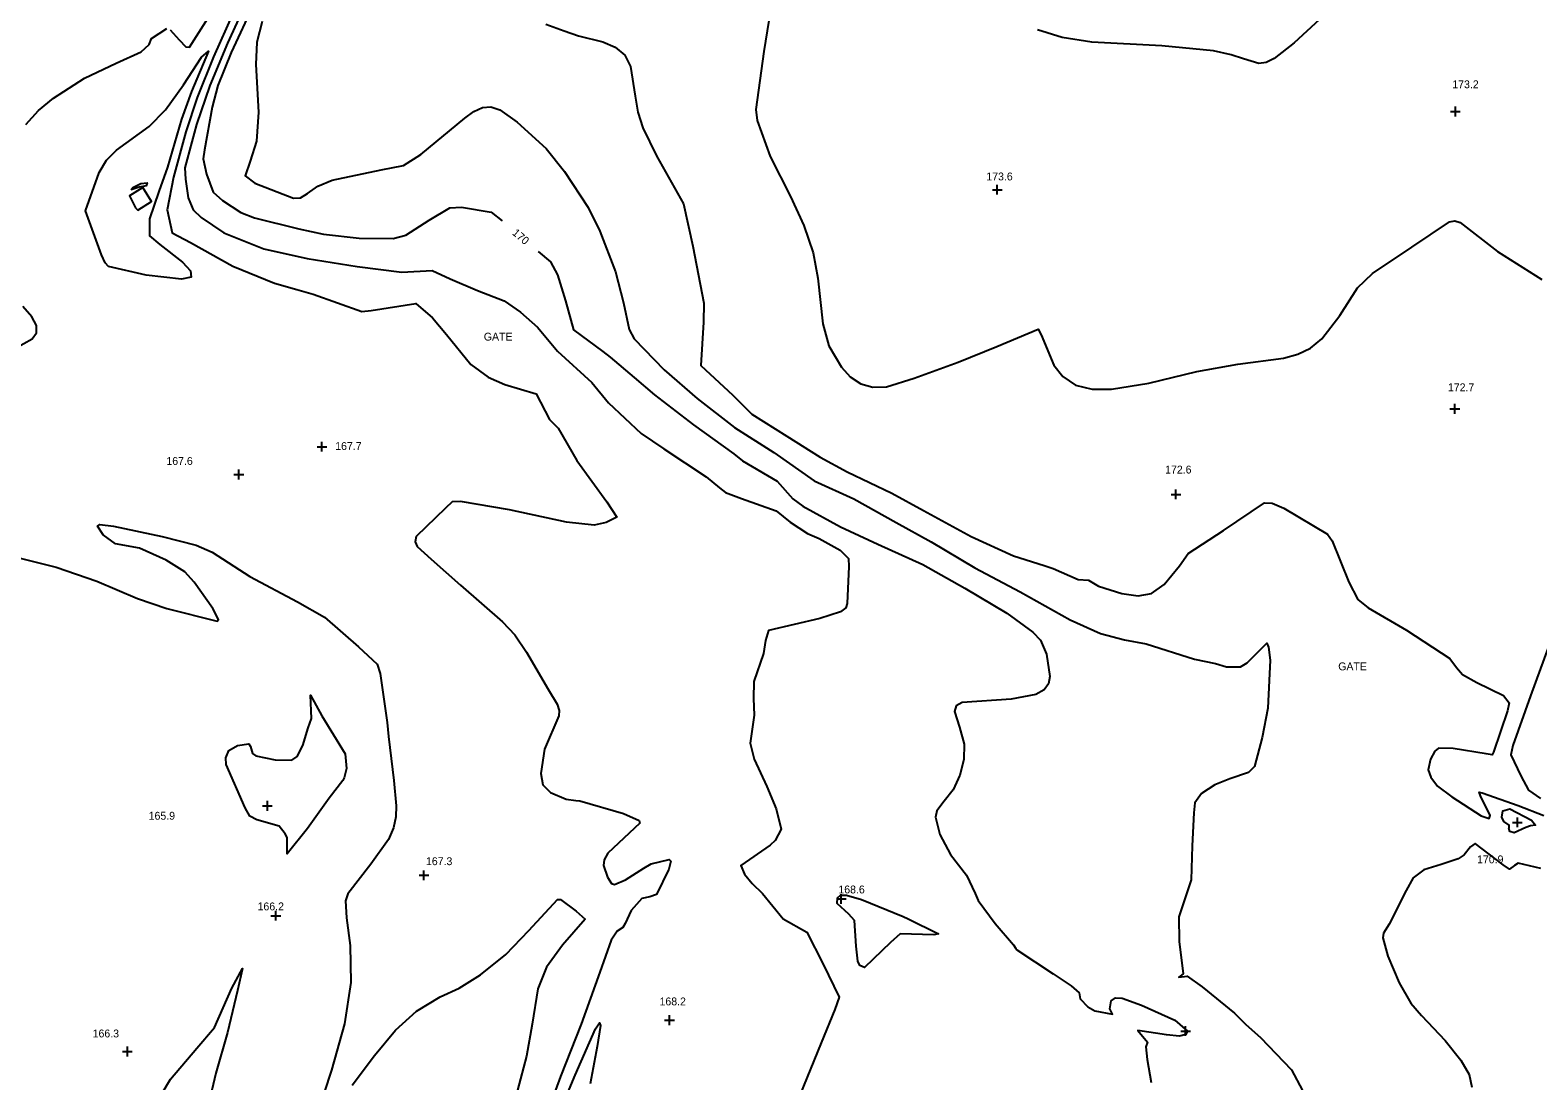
# Model space of a CAD drawing. Extents: x 1467615 to 2003689, y 770235 to 1108726.
# Drawn here: x 1996088.1 to 1996471.1, y 776454.3 to 776721.2 of the extents above; entities that cross this region are included whole.
import ezdxf

# ---------------------------------------------------------------- set-up
doc = ezdxf.new("R2010")
doc.units = 0
for name, color, linetype in [('RD_DTM_Major1', 7, 'Continuous'), ('RD_DTM_Major1_Lbl', 7, 'Continuous'), ('RD_DTM_Minor1', 7, 'Continuous'), ('RD_DTM_Spot_Elev', 7, 'Continuous'), ('RD_TX_Misc1', 7, 'Continuous')]:
    doc.layers.add(name, color=color, linetype=linetype)

msp = doc.modelspace()

# ---------------------------------------------------------------- linework, layer by layer
at = {"layer": 'RD_DTM_Major1'}
for points in [[(1996145.08, 776728.02), (1996139.23, 776715.48), (1996135.81, 776707.16), (1996134.38, 776701.62), (1996132.43, 776690.8), (1996132.12, 776688.54), (1996132.97, 776684.61), (1996134.66, 776680.04), (1996136.97, 776677.95), (1996141.68, 776674.87), (1996145.1, 776673.53), (1996156.37, 776670.75), (1996162.67, 776669.37), (1996171.74, 776668.35), (1996180.37, 776668.29), (1996183.52, 776669.07), (1996189.48, 776672.94), (1996194.71, 776676.03), (1996197.73, 776676.2), (1996205.22, 776674.99), (1996208.01, 776672.71)], [(1996217.19, 776664.98), (1996220.32, 776662.32), (1996222.04, 776659.06), (1996224.11, 776652.45), (1996226.18, 776645.03), (1996233.6, 776639.52)], [(1996233.6, 776639.52), (1996235.44, 776638.15), (1996241.52, 776632.97), (1996246.72, 776628.52), (1996256.62, 776620.94), (1996266.86, 776613.6), (1996269.09, 776611.79), (1996277.84, 776606.63), (1996281.87, 776602.13), (1996284.38, 776600.24), (1996293.98, 776595.01), (1996303.43, 776590.62), (1996314.9, 776585.47), (1996325.51, 776579.45), (1996336.16, 776573.07), (1996342.82, 776568.23), (1996344.73, 776566.21), (1996346.29, 776562.7), (1996347.08, 776557.01), (1996346.75, 776555.15), (1996345.65, 776553.59), (1996343.55, 776552.45), (1996337.31, 776551.25), (1996324.84, 776550.43), (1996323.35, 776549.58), (1996322.95, 776548.14), (1996324.15, 776544.1), (1996325.4, 776539.82), (1996325.32, 776535.88), (1996324.28, 776531.94), (1996322.55, 776528.18), (1996320.3, 776525.31), (1996318.4, 776522.83), (1996318.1, 776521.22), (1996319.22, 776516.85), (1996321.92, 776511.77), (1996325.95, 776506.54), (1996328.14, 776501.88), (1996328.91, 776500.09), (1996333.21, 776494.28), (1996337.86, 776488.87), (1996338.48, 776487.9), (1996338.72, 776487.57), (1996348, 776481.5), (1996352.57, 776478.42), (1996354.61, 776476.61), (1996354.81, 776475.08), (1996356.77, 776473.09), (1996358.51, 776472.02), (1996363.01, 776471.21), (1996362.4, 776472.56), (1996362.73, 776474.6), (1996363.77, 776475.4), (1996365.49, 776475.32), (1996370.44, 776473.49), (1996378.84, 776469.65), (1996382.05, 776466.86), (1996381.7, 776466.04), (1996380.03, 776465.6), (1996376.79, 776465.98), (1996369.47, 776467.08), (1996371.89, 776464.09), (1996371.5, 776462.93), (1996371.85, 776459.69), (1996372.82, 776453.85)]]:
    msp.add_lwpolyline(points, dxfattribs=at)
at = {"layer": 'RD_DTM_Minor1'}
for points in [[(1996143.05, 776728.21), (1996138.27, 776717.9), (1996133.81, 776707.12), (1996130.36, 776697.24), (1996127.47, 776686.21), (1996127.63, 776683.34), (1996128.3, 776678.6), (1996129.54, 776675.55), (1996131.56, 776673.62), (1996137.32, 776669.67), (1996147.47, 776665.67), (1996158.53, 776663.18), (1996171.22, 776661.17), (1996182.58, 776659.74), (1996190.28, 776660.15), (1996194.82, 776658.04), (1996201.77, 776655.05), (1996208.56, 776652.45), (1996212.7, 776649.59), (1996217.01, 776645.71), (1996222.05, 776639.67), (1996230.78, 776631.67), (1996235.05, 776626.51), (1996243.32, 776618.75), (1996249.05, 776614.82), (1996259.87, 776607.68), (1996263.22, 776604.89), (1996264.75, 776603.72), (1996268.85, 776602.25), (1996277.58, 776599.11), (1996281.18, 776596.17), (1996285.58, 776593.29), (1996288.55, 776592.06), (1996293.91, 776589.09), (1996295.96, 776586.96), (1996296.05, 776584.97), (1996295.67, 776575.52), (1996295.29, 776574.45), (1996293.99, 776573.43), (1996288.73, 776571.69), (1996275.7, 776568.68), (1996274.94, 776566.14), (1996274.43, 776562.81), (1996271.92, 776555.72), (1996271.87, 776551.42), (1996272, 776547.19), (1996271.02, 776540.1), (1996272.02, 776536), (1996275.24, 776529.04), (1996277.58, 776523.39), (1996278.87, 776518.24), (1996277.4, 776515.37), (1996276.09, 776514.17), (1996268.64, 776508.98), (1996269.54, 776506.81), (1996271.5, 776504.38), (1996274.13, 776501.85), (1996279.37, 776495.47), (1996285.42, 776492.02), (1996289.56, 776483.9), (1996293.64, 776475.56), (1996292.48, 776472.38), (1996289.03, 776463.9), (1996283.64, 776450.62)], [(1996418.85, 776726.9), (1996409.14, 776717.99), (1996404.07, 776714.03), (1996402.06, 776713.01), (1996400.24, 776712.7), (1996396.27, 776713.88), (1996393.19, 776714.92), (1996388.73, 776715.91), (1996375.59, 776717.17), (1996357.76, 776718.17), (1996350.27, 776719.3), (1996344.01, 776721.24)], [(1996139.71, 776725.58), (1996134.75, 776714.44), (1996130.58, 776704.11), (1996127.72, 776695.38), (1996124.59, 776683.88), (1996122.94, 776675.55), (1996124.24, 776669.66), (1996128.87, 776667.26), (1996139.65, 776661.21), (1996150.2, 776656.95), (1996155.88, 776655.28), (1996160.03, 776654.11), (1996172.39, 776649.75), (1996174.75, 776649.96), (1996186.12, 776651.75), (1996190.33, 776648.14), (1996193.86, 776643.86), (1996200.09, 776636.23), (1996204.47, 776633), (1996208.71, 776631.21), (1996216.69, 776628.83), (1996220.09, 776622.31), (1996222.22, 776620.1), (1996226.97, 776611.9), (1996234.62, 776601.37), (1996237.13, 776597.49), (1996234.43, 776596.08), (1996231.36, 776595.41), (1996224.4, 776596.21), (1996209.87, 776599.35), (1996197.42, 776601.43), (1996195.34, 776601.4), (1996193.65, 776599.79), (1996186.18, 776592.53), (1996185.96, 776591.19), (1996186.47, 776590.03), (1996190.01, 776586.81), (1996197.46, 776580.19), (1996208.07, 776570.84), (1996211.24, 776567.55), (1996214.22, 776563.2), (1996219.79, 776553.61), (1996221.97, 776549.94), (1996222.47, 776548.37), (1996222.39, 776547.02), (1996218.82, 776538.57), (1996217.88, 776532.32), (1996218.35, 776529.47), (1996220.29, 776527.5), (1996224.29, 776525.85), (1996226.76, 776525.46), (1996227.73, 776525.45), (1996238.84, 776522.16), (1996242.85, 776520.45), (1996242.95, 776519.76), (1996234.88, 776512.09), (1996233.9, 776510.42), (1996233.77, 776509.01), (1996234.79, 776505.99), (1996235.76, 776504.37), (1996236.59, 776504.17), (1996239.38, 776505.36), (1996244.04, 776508.34), (1996245.9, 776509.42), (1996250.43, 776510.48), (1996250.86, 776510.11), (1996250.36, 776508.06), (1996247.19, 776501.65), (1996245.57, 776501.05), (1996243.53, 776500.56), (1996240.8, 776497.57), (1996239.24, 776494.23), (1996238.71, 776493.23), (1996237.23, 776492.31), (1996235.69, 776490.04), (1996232.85, 776481.86), (1996228.08, 776468.7), (1996222.81, 776455.38), (1996218.66, 776444.03)], [(1996123.67, 776721.25), (1996126.03, 776718.74), (1996127.65, 776716.93), (1996128.63, 776716.9), (1996134.54, 776726.18)], [(1996147.04, 776723.35), (1996145.72, 776718.18), (1996145.43, 776712.45), (1996146.18, 776700.35), (1996145.64, 776693), (1996144.04, 776687.94), (1996142.78, 776684.21), (1996145.18, 776682.36), (1996155.07, 776678.5), (1996156.79, 776678.58), (1996158.59, 776679.71), (1996161.17, 776681.59), (1996164.84, 776683.11), (1996177.27, 776685.71), (1996183, 776686.83), (1996187.41, 776689.57), (1996198.56, 776698.84), (1996200.83, 776700.51), (1996202.99, 776701.52), (1996205.14, 776701.69), (1996207.4, 776700.94), (1996211.8, 776697.81), (1996219.24, 776691.11), (1996223.82, 776685.31), (1996229.87, 776676.18), (1996232.86, 776670.13), (1996236.82, 776659.78), (1996238.84, 776651.92), (1996240.29, 776645.13), (1996241.59, 776642.81), (1996249.15, 776634.86), (1996257.56, 776627.62), (1996267.05, 776620.23), (1996277.03, 776613.91), (1996287.24, 776606.69), (1996297.31, 776602.17), (1996308.06, 776596.1), (1996316.95, 776591.22), (1996328.09, 776584.56), (1996339.58, 776578.48), (1996352.27, 776571.41), (1996360, 776567.93), (1996366.08, 776566.31), (1996371.56, 776565.26), (1996383.86, 776561.42), (1996389.22, 776560.32), (1996392.01, 776559.44), (1996395.53, 776559.48), (1996397.27, 776560.5), (1996402.22, 776565.43), (1996402.67, 776564.47), (1996403.06, 776561.13), (1996402.84, 776556.02), (1996402.49, 776548.93), (1996401.07, 776541.48), (1996399.12, 776534.11), (1996397.57, 776532.59), (1996392.85, 776531.01), (1996388.99, 776529.46), (1996385.64, 776527.25), (1996383.91, 776524.93), (1996383.67, 776522.32), (1996383.31, 776513.97), (1996383.05, 776505.35), (1996379.88, 776495.92), (1996379.93, 776489.67), (1996380.95, 776481.45), (1996379.86, 776480.62), (1996382, 776480.91), (1996385.78, 776478.19), (1996394.05, 776471.51), (1996396.93, 776468.55), (1996400.64, 776465.29), (1996408.5, 776457.1), (1996411.28, 776451.83)], [(1996219.15, 776722.72), (1996223.8, 776721.04), (1996227.43, 776719.77), (1996233.58, 776718.24), (1996236.72, 776716.91), (1996239.19, 776714.87), (1996240.63, 776711.98), (1996241.81, 776704.45), (1996242.49, 776700.35), (1996243.73, 776696.35), (1996247.24, 776689.24), (1996254.08, 776677.11), (1996256.44, 776666.29), (1996259.23, 776651.87), (1996259.18, 776647.03), (1996258.51, 776636.02), (1996266.62, 776628.5), (1996271.4, 776623.67), (1996280.29, 776618.02), (1996288.75, 776612.68), (1996295.61, 776609), (1996306.96, 776603.59), (1996315.01, 776599.19), (1996327.18, 776592.59), (1996337.9, 776587.67), (1996345.7, 776585.16), (1996347.97, 776584.45), (1996354.28, 776581.66), (1996356.96, 776581.43), (1996359.52, 776579.93), (1996365.43, 776578.09), (1996369.54, 776577.52), (1996372.97, 776578.11), (1996376.19, 776580.36), (1996380.02, 776585.07), (1996382.28, 776588.24), (1996391.21, 776594.05), (1996401.6, 776601.12), (1996403.61, 776601.05), (1996406.51, 776599.78), (1996417.63, 776593.14), (1996418.85, 776591.49), (1996423.08, 776580.97), (1996425.32, 776576.59), (1996428, 776574.4), (1996437.67, 776568.74), (1996448.68, 776561.56), (1996450.43, 776559.29), (1996451.97, 776557.53), (1996455.59, 776555.47), (1996462.3, 776552.19), (1996463.79, 776550.32), (1996463.36, 776548.29), (1996459.82, 776537.81), (1996459.47, 776537.13), (1996457.98, 776537.32), (1996449.53, 776538.7), (1996445.86, 776538.82), (1996444.93, 776538.03), (1996443.83, 776535.98), (1996443.23, 776533.26), (1996443.85, 776531.42), (1996445.6, 776529.11), (1996449.19, 776526.43), (1996456.64, 776521.61), (1996458.68, 776520.91), (1996458.98, 776521.69), (1996456.5, 776526.69), (1996456.15, 776527.57), (1996456.9, 776527.47), (1996466.03, 776524.26), (1996472.56, 776521.7)], [(1996275.79, 776723.68), (1996274.47, 776715.78), (1996272.47, 776701), (1996272.8, 776698.23), (1996276.13, 776689.07), (1996281.29, 776678.91), (1996284.65, 776671.57), (1996287, 776664.59), (1996288.24, 776658.19), (1996289.44, 776646.61), (1996291.02, 776640.99), (1996294.18, 776635.54), (1996296.43, 776633.16), (1996299.11, 776631.38), (1996302.19, 776630.47), (1996305.61, 776630.59), (1996312.67, 776632.78), (1996323.85, 776636.81), (1996333.62, 776640.84), (1996344.12, 776645.24), (1996344.91, 776643.75), (1996348.12, 776636.12), (1996350.38, 776633.17), (1996353.61, 776630.99), (1996357.89, 776630.01), (1996362.79, 776630.03), (1996372.28, 776631.55), (1996384.42, 776634.46), (1996394.87, 776636.36), (1996406.47, 776637.89), (1996410.07, 776638.85), (1996413.35, 776640.44), (1996416.23, 776642.8), (1996420.76, 776648.69), (1996425.23, 776655.71), (1996429.08, 776659.36), (1996439.08, 776666.07), (1996448.64, 776672.47), (1996450.02, 776672.75), (1996451.33, 776672.29), (1996460.85, 776665), (1996472.04, 776657.84)], [(1996087.08, 776697.24), (1996090.26, 776700.75), (1996094.09, 776703.95), (1996101.92, 776708.99), (1996109.95, 776712.8), (1996116.33, 776715.71), (1996118.38, 776717.52), (1996118.99, 776719.05), (1996122.88, 776721.62)], [(1996106.25, 776664.13), (1996102.22, 776675.31), (1996105.7, 776685.04), (1996107.5, 776688.18), (1996110.1, 776690.74), (1996118.35, 776696.75), (1996122.49, 776700.99), (1996127.09, 776707.28), (1996131.68, 776714.34), (1996133.41, 776715.89), (1996129.1, 776705.62), (1996126.61, 776698.59), (1996123.03, 776686.37), (1996120.81, 776680.22), (1996118.43, 776673.24), (1996118.45, 776668.94), (1996121.1, 776666.74), (1996126.8, 776662.25), (1996128.87, 776660.03), (1996129.03, 776658.47), (1996126.62, 776657.94), (1996117.61, 776658.94), (1996108.05, 776661.13), (1996107.2, 776662.05), (1996106.25, 776664.13)], [(1996114.92, 776676.07), (1996115.5, 776675.43), (1996118.97, 776677.62), (1996116.79, 776681.22), (1996113.38, 776679.13), (1996114.92, 776676.07)], [(1996113.76, 776680.62), (1996114.2, 776681.24), (1996116.25, 776682.27), (1996117.87, 776682.39), (1996117.61, 776681.68), (1996115.84, 776681.29), (1996113.76, 776680.62)], [(1996084.4, 776640.37), (1996088.62, 776642.77), (1996089.76, 776644.29), (1996089.76, 776646.15), (1996088.57, 776648.37), (1996086.25, 776650.95)], [(1996083.94, 776587.5), (1996094.73, 776584.76), (1996105.04, 776581.2), (1996115.45, 776576.83), (1996122.85, 776574.26), (1996135.61, 776571.09), (1996135.95, 776571.46), (1996134.51, 776574.3), (1996129.81, 776581), (1996127.4, 776583.6), (1996122.65, 776586.52), (1996115.88, 776589.56), (1996109.8, 776590.73), (1996106.67, 776592.99), (1996105.21, 776595.19), (1996105.85, 776595.59), (1996109.29, 776595.18), (1996121.65, 776592.55), (1996130.32, 776590.33), (1996134.37, 776588.57), (1996143.97, 776582.38), (1996156.06, 776575.93), (1996162.91, 776572.1), (1996171.58, 776564.54), (1996176.24, 776560.12), (1996177.04, 776557.73), (1996178.83, 776545.28), (1996179.14, 776541.72), (1996180.5, 776530.6), (1996181.12, 776524.16), (1996181.04, 776521.31), (1996180.45, 776518.52), (1996179.17, 776515.61), (1996174.65, 776509.34), (1996168.84, 776501.75), (1996168.26, 776499.97), (1996168.5, 776495.7), (1996169.46, 776488.68), (1996169.62, 776479.25), (1996168, 776468.75), (1996164.72, 776457.03), (1996162.81, 776451.28)], [(1996473.93, 776565), (1996469.17, 776552.05), (1996464.68, 776539.48), (1996464.21, 776537.08), (1996466.71, 776531.79), (1996468.72, 776528.14), (1996471.71, 776526.04)], [(1996167.56, 776530.6), (1996164.13, 776526.09), (1996158.58, 776518.37), (1996153.42, 776511.94), (1996153.39, 776516.12), (1996152.95, 776517), (1996151.42, 776518.97), (1996145.72, 776520.58), (1996143.96, 776521.49), (1996142.76, 776523.64), (1996137.97, 776534.61), (1996137.86, 776536.35), (1996138.63, 776538.2), (1996140.8, 776539.46), (1996143.66, 776539.93), (1996144.1, 776539.18), (1996144.59, 776537.4), (1996145.45, 776536.85), (1996150.35, 776535.86), (1996154.57, 776535.73), (1996155.98, 776536.68), (1996157.42, 776539.45), (1996158.76, 776543.92), (1996159.6, 776546.33), (1996159.38, 776552.23), (1996162.22, 776547.04), (1996168.15, 776537.34), (1996168.51, 776533.61), (1996167.93, 776531.27), (1996167.56, 776530.6)], [(1996463.75, 776518.55), (1996463.82, 776519.26), (1996462.44, 776520.17), (1996461.94, 776521.3), (1996462.18, 776522.89), (1996463.91, 776523.38), (1996469.49, 776520.48), (1996470.47, 776519.24), (1996469.21, 776519.05), (1996468.02, 776518.61), (1996465.09, 776517.32), (1996463.92, 776517.62), (1996463.67, 776518.43), (1996463.75, 776518.55)], [(1996471.84, 776508.22), (1996466.09, 776509.6), (1996465.13, 776509.01), (1996463.9, 776508.02), (1996462.22, 776509.17), (1996455.18, 776514.55), (1996453.99, 776513.69), (1996452.31, 776511.7), (1996450.86, 776510.71), (1996446.51, 776509.24), (1996442.1, 776507.88), (1996439.42, 776505.86), (1996437.6, 776502.61), (1996433.31, 776494.09), (1996431.84, 776491.8), (1996431.66, 776490.57), (1996432.93, 776485.93), (1996435.87, 776479.18), (1996438.81, 776473.99), (1996441.53, 776470.85), (1996447.52, 776464.52), (1996451.52, 776459.54), (1996453.6, 776455.85), (1996454.27, 776452.71)], [(1996311.1, 776495.43), (1996318.81, 776491.63), (1996317.69, 776491.38), (1996309.12, 776491.6), (1996306.65, 776489.46), (1996300.03, 776483.03), (1996298.89, 776483.56), (1996298.35, 776484.68), (1996297.95, 776488.48), (1996297.48, 776494.97), (1996296.09, 776496.65), (1996293.15, 776499.37), (1996293.18, 776500.74), (1996293.98, 776501.45), (1996295.52, 776501.43), (1996299.26, 776500.33), (1996309.86, 776495.99), (1996311.1, 776495.43)], [(1996169.91, 776453.15), (1996175.64, 776460.7), (1996180.95, 776467.17), (1996186.31, 776472), (1996192.3, 776475.66), (1996197.07, 776477.85), (1996202.51, 776481.23), (1996208.95, 776486.36), (1996214.79, 776492.45), (1996222.05, 776500.31), (1996222.8, 776500.33), (1996226.82, 776497.39), (1996229.12, 776495.32), (1996223.37, 776488.78), (1996219.32, 776483.12), (1996217.07, 776477.62), (1996215.61, 776468.65), (1996214.18, 776460.54), (1996211.14, 776449.05)], [(1996121.38, 776450.72), (1996123.75, 776454.69), (1996130.52, 776462.61), (1996134.97, 776467.87), (1996139.41, 776477.79), (1996142.07, 776482.79), (1996140.8, 776477.19), (1996138.29, 776466.55), (1996135.34, 776456.19), (1996132.32, 776443.64)], [(1996221.62, 776443.99), (1996226.58, 776455.74), (1996231.76, 776467.52), (1996232.73, 776468.98), (1996233, 776468.3), (1996232.13, 776462.99), (1996230.37, 776453.55)]]:
    msp.add_lwpolyline(points, dxfattribs=at)
at = {"layer": 'RD_DTM_Spot_Elev'}
for p, q in [((1996448.87, 776700.51), (1996451.37, 776700.51)), ((1996450.12, 776699.26), (1996450.12, 776701.76)), ((1996332.52, 776680.65), (1996335.02, 776680.65)), ((1996333.77, 776679.4), (1996333.77, 776681.9)), ((1996448.75, 776625), (1996451.25, 776625)), ((1996450, 776623.75), (1996450, 776626.25)), ((1996161.01, 776615.37), (1996163.51, 776615.37)), ((1996162.26, 776614.12), (1996162.26, 776616.62)), ((1996139.89, 776608.33), (1996142.39, 776608.33)), ((1996141.14, 776607.08), (1996141.14, 776609.58)), ((1996379.15, 776602.01), (1996379.15, 776604.51)), ((1996377.9, 776603.26), (1996380.4, 776603.26)), ((1996147.15, 776524.13), (1996149.65, 776524.13)), ((1996148.4, 776522.88), (1996148.4, 776525.38)), ((1996464.62, 776519.94), (1996467.12, 776519.94)), ((1996465.87, 776518.69), (1996465.87, 776521.19)), ((1996186.91, 776506.5), (1996189.41, 776506.5)), ((1996188.16, 776505.25), (1996188.16, 776507.75)), ((1996292.9, 776500.48), (1996295.4, 776500.48)), ((1996294.15, 776499.23), (1996294.15, 776501.73)), ((1996150.54, 776494.97), (1996150.54, 776497.47)), ((1996149.29, 776496.22), (1996151.79, 776496.22)), ((1996250.52, 776468.46), (1996250.52, 776470.96)), ((1996249.27, 776469.71), (1996251.77, 776469.71)), ((1996380.36, 776466.93), (1996382.86, 776466.93)), ((1996381.61, 776465.68), (1996381.61, 776468.18)), ((1996112.84, 776460.49), (1996112.84, 776462.99)), ((1996111.59, 776461.74), (1996114.09, 776461.74))]:
    msp.add_line(p, q, dxfattribs=at)

# ---------------------------------------------------------------- texts
at = {"layer": 'RD_DTM_Major1_Lbl'}
msp.add_text('170', height=2, rotation=319.6021, dxfattribs=at).set_placement((1996210.41, 776669.43))
at = {"layer": 'RD_DTM_Spot_Elev'}
for s, p in [('173.2', (1996449.34, 776706.43)), ('173.6', (1996331, 776683.02)), ('172.7', (1996448.23, 776629.46)), ('167.7', (1996165.63, 776614.53)), ('167.6', (1996122.75, 776610.74)), ('172.6', (1996376.41, 776608.56)), ('165.9', (1996118.25, 776520.62)), ('167.3', (1996188.68, 776509.07)), ('170.9', (1996455.63, 776509.54)), ('168.6', (1996293.42, 776501.89)), ('166.2', (1996145.91, 776497.59)), ('168.2', (1996248, 776473.45)), ('166.3', (1996104.02, 776465.31))]:
    msp.add_text(s, height=2, dxfattribs=at).set_placement(p)
at = {"layer": 'RD_TX_Misc1'}
for p in [(1996203.37, 776642.33), (1996420.37, 776558.56)]:
    msp.add_text('GATE', height=2, dxfattribs=at).set_placement(p)

doc.saveas('drawing.dxf')
